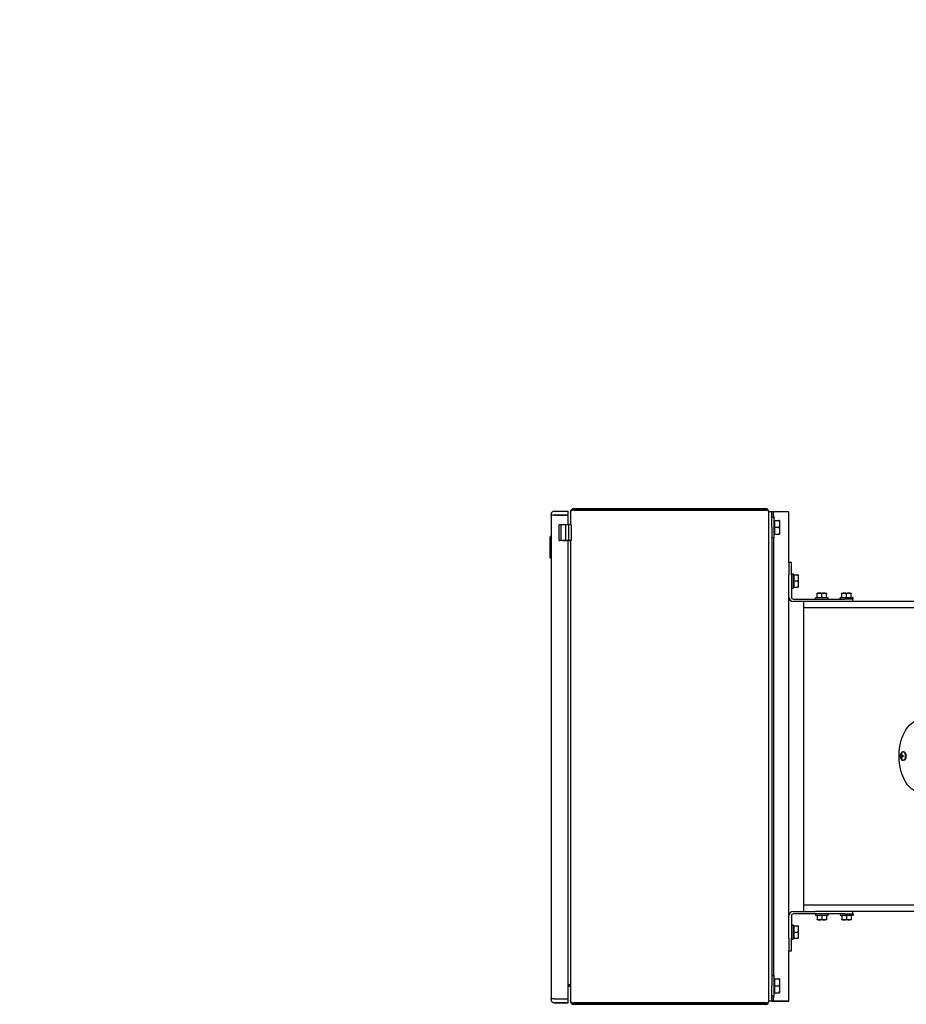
# Model space of a CAD drawing. Header units: inches. Extents: x 24 to 1128, y -94 to 748.
# Tile 459 of 546: x 403 to 439, y 514 to 554. Entities that reach past the tile are written whole.
import ezdxf

# ---------------------------------------------------------------- set-up
doc = ezdxf.new("R2010")
doc.units = ezdxf.units.IN
doc.header["$LTSCALE"] = 32
doc.header["$MEASUREMENT"] = 0
doc.layers.add('Dimension (ANSI)', color=7, linetype='Continuous', lineweight=25)
doc.layers.add('Visible (ANSI)', color=7, linetype='Continuous', lineweight=30)
doc.styles.add('Note Text (ANSI)', font='tahoma.ttf')
doc.dimstyles.new('Architectural (ANSI)', dxfattribs={"dimscale": 32, "dimtxt": 0.125, "dimasz": 0.098425, "dimexe": 0.125, "dimexo": 0.0625, "dimgap": 0.031496, "dimtad": 0, "dimtih": 1, "dimtoh": 1, "dimdec": 4, "dimrnd": 1e-08, "dimzin": 3, "dimdsep": 46, "dimlunit": 4, "dimtxsty": 'Note Text (ANSI)', "dimcen": 0.09, "dimdle": 0.393701, "dimclrd": 256, "dimclre": 256, "dimclrt": 256, "dimadec": 0, "dimazin": 3, "dimtfac": 0.96, "dimtofl": 0, "dimtmove": 0, "dimatfit": 3, "dimfxl": 1, "dimfrac": 2, "dimtolj": 1, "dimtzin": 12, "dimlwd": -1, "dimlwe": -1, "dimarcsym": 0})

# ---------------------------------------------------------------- blocks, each defined once
blk = doc.blocks.new('*D22')
at = {"layer": 'Defpoints', "color": 0, "transparency": 16777216}
for p in [(450.012, 697.62), (363.389, 480.059), (493.915, 480.059)]:
    blk.add_point(p, dxfattribs=at)
at = {"layer": 'Dimension (ANSI)', "transparency": 16777216}
for p, q in [((448.012, 697.62), (359.389, 697.62)), ((363.389, 694.471), (363.389, 595.373)), ((363.389, 483.209), (363.389, 588.307)), ((491.915, 480.059), (359.389, 480.059))]:
    blk.add_line(p, q, dxfattribs=at)
for points in [[(362.864, 694.471), (363.914, 694.471), (363.389, 697.62)], [(362.864, 483.209), (363.914, 483.209), (363.389, 480.059)]]:
    blk.add_solid(points, dxfattribs=at)
at = {"layer": 'Dimension (ANSI)', "transparency": 16777216, "insert": (350.24, 594.365), "char_height": 4, "attachment_point": 1, "style": 'Note Text (ANSI)'}
blk.add_mtext('\\A1;18\'-1 9/16"', dxfattribs=at)

msp = doc.modelspace()

# ---------------------------------------------------------------- linework, layer by layer
at = {"layer": 'Visible (ANSI)'}
for p, q in [((424.72838, 534.08309), (425.28338, 534.08309)), ((425.28338, 533.92613), (425.28338, 534.08309)), ((433.27738, 534.18414), (425.51538, 534.18414)), ((433.27738, 534.13814), (425.51538, 534.13814)), ((425.51538, 534.13427), (433.27738, 534.13427)), ((425.51538, 534.13108), (433.27738, 534.13108)), ((433.37438, 534.08713), (433.37438, 514.28113)), ((424.59338, 533.9261), (424.59338, 533.94809)), ((424.59338, 533.926), (424.59338, 533.9261)), ((424.64838, 533.9261), (424.59338, 533.9261)), ((424.59338, 533.926), (424.59338, 514.4032)), ((424.64838, 533.92602), (424.64838, 533.9261)), ((424.72838, 533.92613), (425.28338, 533.92613)), ((424.72838, 533.92612), (425.28338, 533.92612)), ((425.28338, 533.92603), (424.72838, 533.92603)), ((425.28338, 533.92612), (425.28338, 533.92613)), ((425.28338, 533.92603), (425.28338, 533.92612)), ((425.28338, 533.52815), (425.28338, 533.92603)), ((425.37438, 534.03605), (425.37438, 534.04312)), ((425.37438, 534.04312), (425.37477, 534.04312)), ((425.37438, 534.03605), (425.37438, 533.52815)), ((433.50888, 534.05897), (433.37438, 534.05897)), ((433.50888, 533.43412), (433.50888, 534.05897)), ((433.50888, 533.84047), (433.58888, 533.84047)), ((433.50909, 533.93377), (433.50909, 534.05874)), ((433.58379, 534.05874), (433.50909, 534.05874)), ((433.50909, 533.93377), (433.50909, 533.84047)), ((433.58379, 533.93377), (433.58379, 534.05874)), ((433.58379, 533.93377), (433.58379, 533.84047)), ((433.58888, 533.84047), (433.58888, 533.02747)), ((433.58888, 533.68709), (433.61389, 533.68709)), ((433.61389, 533.71522), (433.79814, 533.71522)), ((433.61389, 533.71522), (433.61389, 533.43397)), ((434.07969, 534.05864), (433.62279, 534.05864)), ((433.82326, 533.71522), (433.82326, 533.57459)), ((434.19339, 532.0194), (434.19339, 534.05861)), ((424.91939, 532.90814), (424.91939, 533.52814)), ((425.18093, 533.52815), (424.98671, 533.52815)), ((424.98671, 533.52815), (424.98671, 532.90815)), ((425.18093, 533.52815), (425.18093, 532.90815)), ((425.40104, 533.52815), (425.30206, 533.52815)), ((425.30206, 533.52815), (425.30206, 532.90815)), ((425.40104, 533.52815), (425.40104, 532.90815)), ((433.50888, 533.43412), (433.50888, 514.93412)), ((433.61389, 533.43397), (433.79814, 533.43397)), ((433.61389, 533.43397), (433.61389, 533.15272)), ((433.82326, 533.57459), (433.82326, 533.29334)), ((433.82326, 533.29334), (433.82326, 533.15272)), ((424.55938, 533.0637), (424.56438, 533.0687)), ((424.55938, 532.1987), (424.55938, 533.0637)), ((424.56438, 533.0687), (424.56438, 532.1937)), ((424.59338, 533.0687), (424.56438, 533.0687)), ((425.18093, 532.90815), (424.98671, 532.90815)), ((425.07598, 532.90813), (425.18442, 532.90813)), ((425.28338, 514.40323), (425.28338, 532.90813)), ((425.28487, 532.90813), (425.28338, 532.90812)), ((425.29202, 532.90809), (425.37438, 532.90809)), ((425.40104, 532.90815), (425.30206, 532.90815)), ((425.37438, 532.90812), (425.37438, 514.33219)), ((425.39892, 532.90814), (425.40104, 532.90815)), ((433.50888, 533.02747), (433.58888, 533.02747)), ((433.50909, 533.02747), (433.50909, 515.34047)), ((433.58379, 533.02747), (433.58379, 515.34047)), ((433.58888, 533.18084), (433.61389, 533.18084)), ((433.61389, 533.15272), (433.79814, 533.15272)), ((424.55938, 532.1987), (424.56438, 532.1937)), ((424.59338, 532.1937), (424.56438, 532.1937)), ((434.19339, 532.0194), (434.19339, 531.5194)), ((434.29799, 532.0194), (434.19339, 532.0194)), ((434.29799, 531.5194), (434.29799, 532.0194)), ((434.19339, 530.6174), (434.19339, 531.5194)), ((434.29799, 531.56029), (434.37599, 531.56029)), ((434.29799, 531.5194), (434.29799, 530.6174)), ((434.37599, 531.56029), (434.37599, 530.97771)), ((434.37599, 531.49421), (434.401, 531.49421)), ((434.401, 531.51924), (434.401, 531.26928)), ((434.401, 531.51924), (434.55679, 531.51924)), ((434.57912, 531.51921), (434.57912, 531.39426)), ((434.57912, 531.39426), (434.57912, 531.14426)), ((434.29799, 530.97771), (434.37599, 530.97771)), ((434.37599, 531.04421), (434.401, 531.04421)), ((434.401, 531.26928), (434.401, 531.01924)), ((434.401, 531.26928), (434.55679, 531.26928)), ((434.401, 531.01924), (434.55679, 531.01924)), ((434.401, 531.01924), (434.401, 531.01917)), ((434.401, 531.01917), (434.55679, 531.01917)), ((434.57912, 531.14426), (434.57912, 531.01921)), ((434.19339, 517.7502), (434.19339, 530.6174)), ((434.37699, 530.5384), (436.45738, 530.5384)), ((435.7888, 530.5884), (435.2688, 530.5884)), ((435.2688, 530.5384), (435.2688, 530.5884)), ((435.3413, 530.75529), (435.3413, 530.77573)), ((435.3413, 530.5884), (435.3413, 530.75529)), ((435.34509, 530.7784), (435.43505, 530.7784)), ((435.43505, 530.7784), (435.62255, 530.7784)), ((435.5288, 530.5884), (435.5288, 530.75529)), ((435.62255, 530.7784), (435.71251, 530.7784)), ((435.7163, 530.77573), (435.7163, 530.75529)), ((435.7163, 530.5884), (435.7163, 530.75529)), ((435.7888, 530.5384), (435.7888, 530.5884)), ((436.7888, 530.5884), (436.2688, 530.5884)), ((436.2688, 530.5384), (436.2688, 530.5884)), ((436.3413, 530.75529), (436.3413, 530.77573)), ((436.3413, 530.5884), (436.3413, 530.75529)), ((436.34509, 530.7784), (436.43505, 530.7784)), ((436.43505, 530.7784), (436.62255, 530.7784)), ((436.7888, 530.5384), (436.45738, 530.5384)), ((436.5288, 530.5884), (436.5288, 530.75529)), ((436.62255, 530.7784), (436.71251, 530.7784)), ((436.7163, 530.77573), (436.7163, 530.75529)), ((436.7163, 530.5884), (436.7163, 530.75529)), ((436.7788, 530.4338), (436.7788, 530.5384)), ((436.7888, 530.5384), (436.7888, 530.5884)), ((435.26726, 530.4338), (434.37699, 530.4338)), ((434.79228, 530.4338), (434.79228, 530.1838)), ((454.93617, 530.1838), (434.79228, 530.1838)), ((434.7923, 530.1838), (434.7923, 518.1838)), ((454.93617, 530.4338), (435.26726, 530.4338)), ((438.71543, 524.2133), (438.78765, 524.20507)), ((438.71543, 524.1878), (438.78765, 524.19603)), ((438.72621, 524.23174), (438.75974, 524.22792)), ((438.72621, 524.16936), (438.75974, 524.17318)), ((438.75938, 524.23176), (438.76494, 524.23112)), ((438.75938, 524.16934), (438.76494, 524.16998)), ((438.77188, 524.21333), (438.8125, 524.20871)), ((438.77188, 524.18776), (438.8125, 524.19239)), ((438.8298, 524.37055), (438.80192, 524.37055)), ((438.8298, 524.03055), (438.80192, 524.03055)), ((454.94385, 518.1838), (434.7923, 518.1838)), ((454.94385, 518.1838), (434.7923, 518.1838)), ((434.7923, 518.1838), (434.7923, 517.9338)), ((434.37699, 517.9338), (435.26738, 517.9338)), ((436.45738, 517.8292), (434.37699, 517.8292)), ((454.94385, 517.9338), (435.26738, 517.9338)), ((435.2688, 517.8292), (435.2688, 517.7792)), ((435.2688, 517.7792), (435.7888, 517.7792)), ((435.3413, 517.7792), (435.3413, 517.6123)), ((435.5288, 517.7792), (435.5288, 517.6123)), ((435.7163, 517.7792), (435.7163, 517.6123)), ((435.7888, 517.8292), (435.7888, 517.7792)), ((436.2688, 517.8292), (436.2688, 517.7792)), ((436.2688, 517.7792), (436.7888, 517.7792)), ((436.3413, 517.7792), (436.3413, 517.6123)), ((436.45738, 517.8292), (436.7888, 517.8292)), ((436.5288, 517.7792), (436.5288, 517.6123)), ((436.7163, 517.7792), (436.7163, 517.6123)), ((436.7788, 517.8292), (436.7788, 517.9338)), ((436.7888, 517.8292), (436.7888, 517.7792)), ((434.19339, 516.84819), (434.19339, 517.7502)), ((434.29799, 517.7502), (434.29799, 516.84819)), ((434.29799, 517.38929), (434.37599, 517.38929)), ((434.37599, 517.38929), (434.37599, 516.80671)), ((435.3413, 517.59186), (435.3413, 517.6123)), ((435.43505, 517.5892), (435.34509, 517.5892)), ((435.62255, 517.5892), (435.43505, 517.5892)), ((435.71251, 517.5892), (435.62255, 517.5892)), ((435.7163, 517.6123), (435.7163, 517.59186)), ((436.3413, 517.59186), (436.3413, 517.6123)), ((436.43505, 517.5892), (436.34509, 517.5892)), ((436.62255, 517.5892), (436.43505, 517.5892)), ((436.71251, 517.5892), (436.62255, 517.5892)), ((436.7163, 517.6123), (436.7163, 517.59186)), ((434.37599, 517.32321), (434.401, 517.32321)), ((434.401, 517.34824), (434.401, 517.09828)), ((434.401, 517.34824), (434.55679, 517.34824)), ((434.401, 517.09828), (434.401, 516.84824)), ((434.401, 517.09828), (434.55679, 517.09828)), ((434.57912, 517.34821), (434.57912, 517.22326)), ((434.57912, 517.22326), (434.57912, 516.97326)), ((434.19339, 516.84819), (434.19339, 516.34819)), ((434.29799, 516.34819), (434.29799, 516.84819)), ((434.29799, 516.80671), (434.37599, 516.80671)), ((434.37599, 516.87321), (434.401, 516.87321)), ((434.401, 516.84824), (434.55679, 516.84824)), ((434.401, 516.84824), (434.401, 516.84817)), ((434.401, 516.84817), (434.55679, 516.84817)), ((434.57912, 516.97326), (434.57912, 516.84821)), ((434.19339, 514.30861), (434.19339, 516.34819)), ((434.19339, 516.34819), (434.29799, 516.34819)), ((433.50888, 515.34047), (433.58888, 515.34047)), ((433.58888, 515.34047), (433.58888, 514.52747)), ((433.58888, 515.18709), (433.61389, 515.18709)), ((433.61389, 515.21522), (433.79814, 515.21522)), ((433.61389, 515.21522), (433.61389, 514.93397)), ((433.82326, 515.21522), (433.82326, 515.07459)), ((433.82326, 515.07459), (433.82326, 514.79334)), ((425.28338, 514.97804), (425.32938, 514.97804)), ((425.28338, 514.97803), (425.32938, 514.97803)), ((425.32938, 514.97452), (425.28338, 514.97452)), ((425.32938, 514.97451), (425.28338, 514.97451)), ((425.32938, 514.97096), (425.28338, 514.97096)), ((425.32938, 514.92496), (425.28338, 514.92496)), ((425.28338, 514.92145), (425.32938, 514.92145)), ((425.32938, 514.97804), (425.32938, 514.97803)), ((433.50888, 514.30897), (433.50888, 514.93412)), ((433.58888, 514.68084), (433.61389, 514.68084)), ((433.61389, 514.93397), (433.79814, 514.93397)), ((433.61389, 514.93397), (433.61389, 514.65272)), ((433.61389, 514.65272), (433.79814, 514.65272)), ((433.82326, 514.79334), (433.82326, 514.65272)), ((424.64838, 514.4032), (424.59338, 514.4032)), ((424.59338, 514.4031), (424.59338, 514.4032)), ((424.59338, 514.38109), (424.59338, 514.4031)), ((424.59338, 514.38109), (424.59338, 514.37732)), ((424.64838, 514.40312), (424.64838, 514.4032)), ((424.72038, 514.24584), (424.72038, 514.2456)), ((424.72038, 514.24328), (424.72038, 514.24305)), ((424.72838, 514.40323), (425.28338, 514.40323)), ((424.72838, 514.40322), (425.28338, 514.40322)), ((424.72838, 514.40313), (425.28338, 514.40313)), ((424.72838, 514.24609), (425.28338, 514.24609)), ((424.72838, 514.24232), (425.28338, 514.24232)), ((424.89238, 514.24561), (424.75042, 514.24561)), ((424.75042, 514.24536), (424.89238, 514.24536)), ((424.89238, 514.24305), (424.75042, 514.24305)), ((424.75042, 514.2428), (424.89238, 514.2428)), ((425.12338, 514.24581), (424.84738, 514.24581)), ((424.84738, 514.24579), (424.89238, 514.24579)), ((424.89238, 514.24518), (424.84738, 514.24518)), ((424.84738, 514.24515), (425.12338, 514.24515)), ((425.12338, 514.24326), (424.84738, 514.24326)), ((424.84738, 514.24323), (424.89238, 514.24323)), ((424.89238, 514.24262), (424.84738, 514.24262)), ((424.84738, 514.2426), (425.12338, 514.2426)), ((425.12338, 514.24606), (425.12338, 514.24581)), ((425.12338, 514.24515), (425.12338, 514.24581)), ((425.12338, 514.24515), (425.12338, 514.24326)), ((425.12338, 514.2426), (425.12338, 514.24326)), ((425.12338, 514.2426), (425.12338, 514.24235)), ((425.28338, 514.24609), (425.14838, 514.24607)), ((425.14838, 514.24234), (425.28338, 514.24232)), ((425.28338, 514.40323), (425.28338, 514.40322)), ((425.28338, 514.40322), (425.28338, 514.40313)), ((425.28338, 514.24609), (425.28338, 514.40313)), ((425.28338, 514.24609), (425.28338, 514.24609)), ((425.28338, 514.24232), (425.28338, 514.24609)), ((425.28338, 514.24232), (425.28338, 514.24232)), ((425.37438, 514.32512), (425.37438, 514.33219)), ((425.37438, 514.32512), (425.37438, 514.32129)), ((425.37438, 514.32512), (425.37477, 514.32512)), ((425.51538, 514.23722), (425.51538, 514.23721)), ((433.27738, 514.23722), (425.51538, 514.23722)), ((433.27738, 514.23721), (425.51538, 514.23721)), ((425.51538, 514.23334), (429.65638, 514.23334)), ((425.51538, 514.23333), (429.65638, 514.23333)), ((425.51538, 514.23014), (433.27738, 514.23014)), ((429.65638, 514.23721), (429.65638, 514.23014)), ((430.15638, 514.23721), (430.15638, 514.23014)), ((430.15638, 514.23334), (433.27738, 514.23334)), ((430.15638, 514.23333), (433.27738, 514.23333)), ((433.27738, 514.23722), (433.27738, 514.23721)), ((433.50888, 514.30544), (433.37438, 514.30544)), ((433.37438, 514.28113), (433.37438, 514.27728)), ((433.50888, 514.52747), (433.58888, 514.52747)), ((433.50888, 514.30897), (433.50888, 514.30544)), ((433.50888, 514.30838), (433.50888, 514.30828)), ((433.58358, 514.30828), (433.50888, 514.30828)), ((433.50909, 514.52747), (433.50909, 514.43377)), ((433.50909, 514.30874), (433.50909, 514.43377)), ((433.50909, 514.30874), (433.50909, 514.30865)), ((433.58358, 514.30838), (433.58358, 514.30828)), ((433.58379, 514.52747), (433.58379, 514.43377)), ((433.58379, 514.30874), (433.58379, 514.43377)), ((433.58379, 514.30874), (433.58379, 514.30865)), ((434.07969, 514.30841), (433.62258, 514.30841)), ((434.07969, 514.30839), (433.62258, 514.30839)), ((433.62279, 514.30864), (434.07969, 514.30864)), ((433.62279, 514.30862), (434.07969, 514.30862)), ((434.11869, 514.30861), (434.11869, 514.30841)), ((434.19339, 514.30861), (434.19339, 514.30841)), ((425.51538, 514.18414), (433.27738, 514.18414))]:
    msp.add_line(p, q, dxfattribs=at)
for centre, radius, start, end in [((424.72838, 533.94809), 0.135, 90, 180), ((434.37699, 530.6174), 0.1836, 180, 270), ((434.37699, 530.6174), 0.079, 180, 270), ((435.5288, 530.51323), 0.32259, 124.715004, 125.537678), ((435.5288, 530.51323), 0.32259, 54.462322, 55.284996), ((436.5288, 530.51323), 0.32259, 124.715004, 125.537678), ((436.5288, 530.51323), 0.32259, 54.462322, 55.284996), ((438.91063, 524.20055), 0.221, 146.104293, 213.895707), ((434.37699, 517.7502), 0.1836, 90, 180), ((434.37699, 517.7502), 0.079, 90, 180), ((435.5288, 517.85436), 0.32259, 234.462322, 235.284996), ((435.5288, 517.85436), 0.32259, 304.715004, 305.537678), ((436.5288, 517.85436), 0.32259, 234.462322, 235.284996), ((436.5288, 517.85436), 0.32259, 304.715004, 305.537678), ((424.72838, 514.38109), 0.135, 180, 270), ((424.72838, 514.37732), 0.135, 180, 270), ((424.89238, 514.39679), 0.151, 177.559323, 177.592217), ((424.89238, 514.39679), 0.096, 176.159304, 176.211111), ((424.89238, 514.39661), 0.096, 176.052273, 176.104086), ((424.89238, 514.39636), 0.096, 175.90226, 175.954083), ((424.89238, 514.39618), 0.096, 175.795195, 175.847025), ((424.89238, 514.39624), 0.096, 175.831613, 175.883441), ((424.89238, 514.39621), 0.096, 175.817046, 175.868875), ((424.89238, 514.39423), 0.096, 174.628827, 174.680745), ((424.89238, 514.39419), 0.096, 174.606938, 174.658858), ((424.89238, 514.39417), 0.096, 174.592345, 174.644266), ((424.89238, 514.39405), 0.096, 174.521562, 174.57349), ((424.89238, 514.3938), 0.096, 174.371213, 174.423154), ((424.89238, 514.39362), 0.096, 174.263902, 174.315852), ((424.89238, 514.39679), 0.151, 270, 271.02882), ((424.89238, 514.39661), 0.151, 270, 272.973209), ((424.89238, 514.39618), 0.151, 270, 275.247735), ((424.89238, 514.39636), 0.151, 270, 274.444078), ((424.89238, 514.39405), 0.151, 270, 272.973209), ((424.89238, 514.39423), 0.151, 270, 271.02882), ((424.89238, 514.3938), 0.151, 270, 274.444078), ((424.89238, 514.39362), 0.151, 270, 275.247735), ((424.89238, 514.39362), 0.096, 5.684148, 5.736098), ((424.89238, 514.3938), 0.096, 5.576846, 5.628787), ((424.89238, 514.39405), 0.096, 5.42651, 5.478438), ((424.89238, 514.39423), 0.096, 5.319255, 5.371173), ((424.89238, 514.39618), 0.096, 4.152975, 4.204805), ((424.89238, 514.39636), 0.096, 4.045917, 4.09774), ((424.89238, 514.39661), 0.096, 3.895914, 3.947727), ((424.89238, 514.39679), 0.096, 3.788889, 3.840696), ((424.89238, 514.39679), 0.151, 2.407783, 2.440677)]:
    msp.add_arc(centre, radius, start, end, dxfattribs=at)
for centre, major_axis, ratio, start_param, end_param in [((425.51538, 534.04312), (0, 0.14102), 0.99983605, 0, 1.57079633), ((425.51538, 534.03605), (-0.141, 0), 0.67400227, 4.71238898, 6.28318531), ((425.51538, 534.04312), (0, 0.09502), 0.99975666, 0, 0.51933188), ((425.51538, 534.03929), (-0.095, 0), 0.99975654, 4.71238898, 5.06249705), ((433.27738, 534.08713), (0, 0.09701), 0.9998898, 4.71238898, 6.28318531), ((433.27738, 534.08713), (0, 0.05101), 0.9997904, 5.67753078, 6.28318531), ((433.27738, 534.08328), (0.051, 0), 0.99979029, 1.16465982, 1.57079633), ((433.27738, 534.08713), (0.097, 0), 0.453119, 0, 1.57079633), ((424.72838, 533.9261), (-0.135, 0), 0.00024343, 4.7123903, 6.28318795), ((424.72838, 533.926), (-0.135, 0), 0.00024343, 4.71238898, 6.28318663), ((424.72838, 533.9261), (-0.08, 0), 0.00024343, 4.7123903, 6.28318795), ((433.62258, 534.05838), (-0.1137, 0), 0.00024343, 6.22313681, 6.28318795), ((433.62279, 534.05865), (-0.039, 0), 0.00024343, 0.00000264, 1.57079765), ((434.07969, 534.05861), (0.1137, 0), 0.00024343, 0.00000132, 1.57079633), ((424.95939, 533.52814), (-0.04, 0), 0.00024343, 3.96072145, 6.28318276), ((425.23648, 533.52812), (-0.13, 0), 0.00024343, 4.18362711, 5.15388273), ((424.95939, 532.90814), (-0.04, 0), 0.00024343, 3.96072144, 6.3071842), ((424.97116, 532.90814), (-0.05177, 0), 0.00024343, 0.02400145, 1.14945739), ((425.23648, 532.90812), (-0.13, 0), 0.00024343, 4.18362711, 5.15388274), ((425.1703, 532.90816), (0.11105, 0), 0.00024343, 4.83985358, 5.26693401), ((425.24491, 532.90813), (0.04, 0), 0.00024343, 0.41493076, 1.98603994), ((425.24491, 532.90813), (0.04, 0), 0.00024343, 6.23955208, 6.56067475), ((425.23648, 532.90812), (0.13, 0), 0.00024343, 5.08152929, 5.1538835), ((435.43505, 530.51323), (0, 0.26517), 0.8660254, 0, 0.42053434), ((435.43505, 530.51323), (0, 0.26517), 0.8660254, 5.86265097, 6.28318531), ((435.62255, 530.51323), (0, 0.26517), 0.8660254, 0, 0.42053434), ((435.62255, 530.51323), (0, 0.26517), 0.8660254, 5.86265097, 6.28318531), ((436.43505, 530.51323), (0, 0.26517), 0.8660254, 0, 0.42053434), ((436.43505, 530.51323), (0, 0.26517), 0.8660254, 5.86265097, 6.28318531), ((436.62255, 530.51323), (0, 0.26517), 0.8660254, 0, 0.42053434), ((436.62255, 530.51323), (0, 0.26517), 0.8660254, 5.86265097, 6.28318531), ((438.90853, 524.18773), (-0.21771, 0.03569), 0.0582376, 0.25974331, 0.48495563), ((438.90853, 524.21337), (-0.21771, -0.03569), 0.0582376, 5.79822967, 6.02344199), ((438.9144, 524.25872), (-0.19473, 0.01262), 0.82715532, 0.21064521, 0.26305116), ((438.83357, 524.13209), (-0.1296, 0.14589), 0.1125532, 0.67000943, 0.72241539), ((438.9144, 524.14237), (-0.19473, -0.01262), 0.82715532, 6.02013415, 6.0725401), ((438.83357, 524.26901), (0.1296, 0.14589), 0.1125532, 2.41917726, 2.47158322), ((438.7032, 524.22783), (0.02189, 0.00689), 0.43578203, 5.75856812, 6.0487942), ((438.7032, 524.17326), (-0.02189, 0.00689), 0.43578203, 3.37598376, 3.6662098), ((438.80192, 524.20055), (0, -0.17), 0.6382918, 5.52340565, 10.18455762), ((438.91794, 524.20247), (-0.05618, 0.21334), 0.81399498, 0.92892563, 1.15413795), ((438.91794, 524.19862), (0.05618, 0.21334), 0.81399498, 1.98745471, 2.21266703), ((438.90157, 524.20247), (-0.04587, -0.2158), 0.70273339, 4.42995091, 4.65516322), ((438.90157, 524.19862), (0.04587, -0.2158), 0.70273339, 4.76961474, 4.99482706), ((438.90783, 524.13209), (-0.19498, 0.00796), 0.750845, 5.53638115, 5.58878711), ((438.74812, 524.24364), (0.02121, -0.00809), 0.40419729, 5.55845171, 5.84007177), ((438.90783, 524.26901), (0.19498, 0.00796), 0.750845, 3.83599085, 3.88839681), ((438.74812, 524.15746), (-0.02121, -0.00809), 0.40419729, 3.58470619, 3.86632621), ((438.827, 524.25872), (0.11144, 0.16019), 0.18886353, 1.83392042, 1.88632637), ((438.827, 524.14237), (-0.11144, 0.16019), 0.18886353, 1.25526628, 1.30767224), ((438.91098, 524.18773), (0.22053, 0.00612), 0.16949919, 2.00966811, 2.23488043), ((438.91098, 524.21337), (-0.22053, 0.00612), 0.16949919, 0.90671222, 1.13192454), ((438.81665, 524.20055), (0, -0.04718), 0.6382918, 4.61404918, 4.81072878), ((438.8298, 524.20055), (0, -0.17), 0.6382918, 0, 3.14159265), ((435.43505, 517.85436), (0, -0.26517), 0.8660254, 5.86265097, 6.28318531), ((435.43505, 517.85436), (0, -0.26517), 0.8660254, 0, 0.42053434), ((435.62255, 517.85436), (0, -0.26517), 0.8660254, 5.86265097, 6.28318531), ((435.62255, 517.85436), (0, -0.26517), 0.8660254, 0, 0.42053434), ((436.43505, 517.85436), (0, -0.26517), 0.8660254, 5.86265097, 6.28318531), ((436.43505, 517.85436), (0, -0.26517), 0.8660254, 0, 0.42053434), ((436.62255, 517.85436), (0, -0.26517), 0.8660254, 5.86265097, 6.28318531), ((436.62255, 517.85436), (0, -0.26517), 0.8660254, 0, 0.42053434), ((425.32938, 514.88705), (0, 0.09099), 0.49456504, 4.71238898, 6.28318531), ((425.32938, 514.8835), (0, 0.09102), 0.99975666, 6.12673936, 6.28318531), ((425.32938, 514.8835), (0, 0.09101), 0.49444599, 5.96148991, 6.28318531), ((425.32938, 514.87998), (-0.091, 0), 0.99975654, 4.49330812, 4.71238898), ((425.32938, 514.87998), (-0.045, 0), 0.99950771, 3.14159265, 4.71238898), ((425.32938, 514.87643), (0, 0.04502), 0.99950801, 4.71238898, 6.28318531), ((424.72838, 514.4032), (-0.135, 0), 0.00024343, 4.7123903, 6.28318795), ((424.72838, 514.4031), (-0.135, 0), 0.00024343, 4.7123903, 6.28318795), ((424.72838, 514.4032), (-0.08, 0), 0.00024343, 4.7123903, 6.28318795), ((424.75042, 514.2456), (-0.03005, 0), 0.000243, 4.71238898, 5.53560095), ((424.75042, 514.24536), (-0.03005, 0), 0.000243, 0.74758434, 1.57079632), ((424.75042, 514.24304), (-0.03005, 0), 0.000243, 4.71238898, 5.53560096), ((424.75042, 514.24281), (-0.03005, 0), 0.000243, 0.74758436, 1.57079633), ((424.84738, 514.2458), (-0.05, 0), 0.00024343, 4.71238898, 7.85398163), ((424.84738, 514.24517), (-0.05, 0), 0.00024343, 4.71238898, 7.85398163), ((424.84738, 514.24324), (-0.05, 0), 0.00024343, 4.71238898, 7.85398163), ((424.84738, 514.24261), (-0.05, 0), 0.00024343, 4.71238898, 7.85398163), ((425.17338, 514.24606), (-0.05, 0), 0.00024343, 5.23598775, 6.28318531), ((425.17338, 514.24235), (-0.05, 0), 0.00024343, 0.00000265, 1.04719921), ((425.51538, 514.33219), (-0.141, 0), 0.67351542, 0, 1.57079633), ((425.51538, 514.32512), (0.141, 0), 0.99983596, 3.14159265, 4.71238898), ((425.51538, 514.32129), (0, 0.14102), 0.99983605, 1.57079633, 3.14159265), ((425.51538, 514.32512), (0.095, 0), 0.99975654, 4.19203786, 4.71238898), ((425.51538, 514.32836), (0, 0.09502), 0.99975666, 2.75568785, 3.14159265), ((425.51538, 514.32836), (0.141, 0), 0.67400227, 4.47918204, 4.71238898), ((433.27738, 514.28113), (0.097, 0), 0.45263215, 4.71238898, 6.28318531), ((433.27738, 514.28113), (-0.097, 0), 0.99988973, 1.57079633, 3.14159265), ((433.27738, 514.27728), (0, 0.09701), 0.9998898, 3.14159265, 4.71238898), ((433.27738, 514.28113), (-0.051, 0), 0.99979029, 1.57079633, 2.17764051), ((433.27738, 514.27728), (-0.051, 0), 0.86159501, 1.57079633, 2.06584365), ((433.27738, 514.27728), (-0.097, 0), 0.453119, 1.57079633, 1.7800333), ((433.62258, 514.30838), (-0.1137, 0), 0.00024343, 4.71238898, 6.28318518), ((433.62279, 514.30865), (-0.1137, 0), 0.00024343, 0.00000265, 1.57079765), ((433.62258, 514.30838), (-0.039, 0), 0.00024343, 4.7123903, 6.28318795), ((433.62279, 514.30865), (-0.039, 0), 0.00024343, 0.00000132, 1.57079633), ((434.07969, 514.30861), (0.1137, 0), 0.00024343, 0.00000265, 1.57079765), ((434.07969, 514.30861), (0.039, 0), 0.00024343, 0.00000132, 1.57079633), ((434.07969, 514.30841), (0.039, 0), 0.00024343, 4.7123903, 6.28318795), ((434.07969, 514.30841), (0.1137, 0), 0.00024343, 4.71238898, 6.28318663)]:
    msp.add_ellipse(centre, major_axis=major_axis, ratio=ratio, start_param=start_param, end_param=end_param, dxfattribs=at)
msp.add_ellipse((439.60317, 524.2032), major_axis=(0, -1.5), ratio=0.6382918, dxfattribs=at)
for points, weights in [([(433.82326, 533.71522), (433.82326, 533.71522), (433.79814, 533.71522)], [1, 1.0379548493, 1]), ([(433.79814, 533.71522), (433.82326, 533.63986), (433.82326, 533.57459)], [1, 1.0379548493, 1]), ([(433.82326, 533.57459), (433.82326, 533.50933), (433.79814, 533.43397)], [1, 1.0379548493, 1]), ([(433.79814, 533.43397), (433.82326, 533.35861), (433.82326, 533.29334)], [1, 1.0379548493, 1]), ([(433.82326, 533.29334), (433.82326, 533.22808), (433.79814, 533.15272)], [1, 1.0379548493, 1]), ([(433.79814, 533.15272), (433.82326, 533.15272), (433.82326, 533.15272)], [1, 1.0379548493, 1]), ([(434.55679, 531.51924), (434.57912, 531.45226), (434.57912, 531.39426)], [1, 1.0379548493, 1]), ([(434.57912, 531.51921), (434.57911, 531.51922), (434.55679, 531.51924)], [1.00003320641, 1.03793823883, 1]), ([(434.57912, 531.39426), (434.57912, 531.33625), (434.55679, 531.26928)], [1, 1.0379548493, 1]), ([(434.55679, 531.26928), (434.57912, 531.20228), (434.57912, 531.14426)], [1, 1.0379548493, 1]), ([(434.57912, 531.14426), (434.57912, 531.08624), (434.55679, 531.01924)], [1, 1.0379548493, 1]), ([(434.55679, 531.01924), (434.57912, 531.01922), (434.57912, 531.01921)], [1, 1.0379548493, 1]), ([(434.57912, 531.01921), (434.57912, 531.01919), (434.55679, 531.01917)], [1, 1.0379548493, 1]), ([(438.76175, 524.27609), (438.75581, 524.27934), (438.74933, 524.28289)], [1.01537512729, 1.01149996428, 1.00573011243]), ([(438.74933, 524.11821), (438.75581, 524.12175), (438.76175, 524.12501)], [1.00573011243, 1.01149996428, 1.01537512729]), ([(434.55679, 517.34824), (434.57912, 517.28126), (434.57912, 517.22326)], [1, 1.0379548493, 1]), ([(434.57912, 517.34821), (434.57911, 517.34822), (434.55679, 517.34824)], [1.00003320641, 1.03793823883, 1]), ([(434.57912, 517.22326), (434.57912, 517.16525), (434.55679, 517.09828)], [1, 1.0379548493, 1]), ([(434.55679, 517.09828), (434.57912, 517.03128), (434.57912, 516.97326)], [1, 1.0379548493, 1]), ([(434.57912, 516.97326), (434.57912, 516.91524), (434.55679, 516.84824)], [1, 1.0379548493, 1]), ([(434.55679, 516.84824), (434.57912, 516.84822), (434.57912, 516.84821)], [1, 1.0379548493, 1]), ([(434.57912, 516.84821), (434.57912, 516.84819), (434.55679, 516.84817)], [1, 1.0379548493, 1]), ([(433.82326, 515.21522), (433.82326, 515.21522), (433.79814, 515.21522)], [1, 1.0379548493, 1]), ([(433.79814, 515.21522), (433.82326, 515.13986), (433.82326, 515.07459)], [1, 1.0379548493, 1]), ([(433.82326, 515.07459), (433.82326, 515.00933), (433.79814, 514.93397)], [1, 1.0379548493, 1]), ([(433.79814, 514.93397), (433.82326, 514.85861), (433.82326, 514.79334)], [1, 1.0379548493, 1]), ([(433.82326, 514.79334), (433.82326, 514.72808), (433.79814, 514.65272)], [1, 1.0379548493, 1]), ([(433.79814, 514.65272), (433.82326, 514.65272), (433.82326, 514.65272)], [1, 1.0379548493, 1])]:
    msp.add_rational_spline(points, weights, degree=2, dxfattribs=at)
for points, knots in [([(438.71495, 524.21339), (438.71572, 524.21318), (438.7166, 524.21327), (438.71834, 524.21418), (438.71921, 524.215), (438.72068, 524.21702), (438.72139, 524.21835), (438.72254, 524.22137), (438.72298, 524.22307), (438.72349, 524.22608), (438.72363, 524.22757), (438.72365, 524.22902)], [0, 0, 0, 0, 0.0130054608, 0.0130054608, 0.0260109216, 0.0260109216, 0.0386519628, 0.0386519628, 0.0512930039, 0.0512930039, 0.0619836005, 0.0619836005, 0.0619836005, 0.0619836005]), ([(438.72365, 524.17208), (438.72364, 524.17289), (438.72359, 524.1737), (438.72335, 524.17614), (438.72302, 524.1779), (438.72206, 524.18114), (438.72144, 524.18263), (438.72009, 524.18499), (438.71928, 524.18603), (438.71759, 524.18742), (438.71672, 524.18778), (438.7156, 524.18783), (438.71527, 524.18779), (438.71495, 524.1877)], [-0.1901461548, -0.1901461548, -0.1901461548, -0.1901461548, -0.1840909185, -0.1840909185, -0.1714566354, -0.1714566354, -0.1588223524, -0.1588223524, -0.1460410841, -0.1460410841, -0.1332598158, -0.1332598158, -0.1280145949, -0.1280145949, -0.1280145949, -0.1280145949]), ([(438.72548, 524.23189), (438.7259, 524.23176), (438.72634, 524.2317), (438.72767, 524.23174), (438.72869, 524.23208), (438.73067, 524.23344), (438.73164, 524.23446), (438.7333, 524.2368), (438.7341, 524.23829), (438.73537, 524.24153), (438.73585, 524.24329), (438.73625, 524.24561), (438.73634, 524.2463), (438.7364, 524.247)], [-0.1901456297, -0.1901456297, -0.1901456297, -0.1901456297, -0.1840903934, -0.1840903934, -0.1714561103, -0.1714561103, -0.1588218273, -0.1588218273, -0.146040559, -0.146040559, -0.1332592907, -0.1332592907, -0.1280140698, -0.1280140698, -0.1280140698, -0.1280140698]), ([(438.7364, 524.1541), (438.73625, 524.15575), (438.73591, 524.15757), (438.73487, 524.16103), (438.73416, 524.16267), (438.73264, 524.16534), (438.73172, 524.16656), (438.72979, 524.16837), (438.72877, 524.16896), (438.72705, 524.16944), (438.72624, 524.16944), (438.72548, 524.16921)], [-0.210260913, -0.210260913, -0.210260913, -0.210260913, -0.1972554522, -0.1972554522, -0.1842499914, -0.1842499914, -0.1716089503, -0.1716089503, -0.1589679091, -0.1589679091, -0.1482809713, -0.1482809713, -0.1482809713, -0.1482809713]), ([(438.74521, 524.29357), (438.74517, 524.29344), (438.74513, 524.29332), (438.74487, 524.29226), (438.74479, 524.29108), (438.74498, 524.28907), (438.74529, 524.2879), (438.7461, 524.28606), (438.74676, 524.28507), (438.74795, 524.28381), (438.74865, 524.28327), (438.74933, 524.28289)], [0.0221920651, 0.0221920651, 0.0221920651, 0.0221920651, 0.0232409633, 0.0232409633, 0.0309577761, 0.0309577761, 0.0386698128, 0.0386698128, 0.0463749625, 0.0463749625, 0.0526903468, 0.0526903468, 0.0526903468, 0.0526903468]), ([(438.76183, 524.16921), (438.76122, 524.16934), (438.76061, 524.1694), (438.75884, 524.16936), (438.7576, 524.16901), (438.75544, 524.16765), (438.75452, 524.16664), (438.75316, 524.1643), (438.75264, 524.16281), (438.75214, 524.15956), (438.75215, 524.1578), (438.75248, 524.15549), (438.75262, 524.1548), (438.7528, 524.1541)], [-0.1901456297, -0.1901456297, -0.1901456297, -0.1901456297, -0.1840903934, -0.1840903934, -0.1714561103, -0.1714561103, -0.1588218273, -0.1588218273, -0.146040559, -0.146040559, -0.1332592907, -0.1332592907, -0.1280140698, -0.1280140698, -0.1280140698, -0.1280140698]), ([(438.7528, 524.247), (438.75238, 524.24534), (438.75215, 524.24353), (438.75227, 524.24007), (438.75261, 524.23843), (438.75367, 524.23576), (438.75444, 524.23454), (438.75637, 524.23273), (438.75751, 524.23213), (438.75964, 524.23166), (438.76073, 524.23166), (438.76183, 524.23189)], [-0.2102606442, -0.2102606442, -0.2102606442, -0.2102606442, -0.1972551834, -0.1972551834, -0.1842497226, -0.1842497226, -0.1716086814, -0.1716086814, -0.1589676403, -0.1589676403, -0.1482807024, -0.1482807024, -0.1482807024, -0.1482807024]), ([(438.76366, 524.22902), (438.76348, 524.22821), (438.76336, 524.2274), (438.76316, 524.22496), (438.76327, 524.2232), (438.76406, 524.21996), (438.76473, 524.21847), (438.76637, 524.2161), (438.76746, 524.21507), (438.76992, 524.21368), (438.77128, 524.21332), (438.77313, 524.21327), (438.77368, 524.21331), (438.77425, 524.21339)], [-0.1901456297, -0.1901456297, -0.1901456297, -0.1901456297, -0.1840903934, -0.1840903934, -0.1714561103, -0.1714561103, -0.1588218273, -0.1588218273, -0.146040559, -0.146040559, -0.1332592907, -0.1332592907, -0.1280140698, -0.1280140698, -0.1280140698, -0.1280140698]), ([(438.77425, 524.1877), (438.77291, 524.18792), (438.77147, 524.18783), (438.7688, 524.18692), (438.76756, 524.1861), (438.76562, 524.18407), (438.76478, 524.18275), (438.76362, 524.17973), (438.7633, 524.17803), (438.7632, 524.17502), (438.76334, 524.17353), (438.76366, 524.17208)], [-0.2102606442, -0.2102606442, -0.2102606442, -0.2102606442, -0.1972551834, -0.1972551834, -0.1842497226, -0.1842497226, -0.1716086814, -0.1716086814, -0.1589676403, -0.1589676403, -0.1482807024, -0.1482807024, -0.1482807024, -0.1482807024]), ([(438.78765, 524.20507), (438.78781, 524.20505), (438.78797, 524.20504), (438.79019, 524.20483), (438.79244, 524.2049), (438.79682, 524.20572), (438.79894, 524.20646), (438.80187, 524.20803), (438.80301, 524.20878), (438.80403, 524.20967)], [-0.1269438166, -0.1269438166, -0.1269438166, -0.1269438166, -0.1256161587, -0.1256161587, -0.10863133, -0.10863133, -0.0916465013, -0.0916465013, -0.0811198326, -0.0811198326, -0.0811198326, -0.0811198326]), ([(438.80403, 524.19143), (438.80301, 524.19232), (438.80187, 524.19307), (438.79894, 524.19464), (438.79682, 524.19538), (438.79244, 524.1962), (438.79019, 524.19627), (438.78813, 524.19608), (438.78797, 524.19606), (438.78781, 524.19605), (438.78765, 524.19603)], [-0.0444963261, -0.0444963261, -0.0444963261, -0.0444963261, -0.0339696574, -0.0339696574, -0.0169848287, -0.0169848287, 0, 0, 0, 0.0013276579, 0.0013276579, 0.0013276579, 0.0013276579]), ([(438.81634, 524.21897), (438.81621, 524.21895), (438.81608, 524.21894), (438.81507, 524.21882), (438.81413, 524.21866), (438.81286, 524.21836), (438.81229, 524.21816), (438.81177, 524.21786), (438.81166, 524.2177), (438.81167, 524.21756)], [0.0221920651, 0.0221920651, 0.0221920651, 0.0221920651, 0.0232409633, 0.0232409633, 0.0309577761, 0.0309577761, 0.0386698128, 0.0386698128, 0.044706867, 0.044706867, 0.044706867, 0.044706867]), ([(438.81166, 524.21756), (438.81195, 524.21532), (438.81218, 524.21307), (438.81253, 524.20854), (438.81264, 524.20626), (438.81276, 524.20169), (438.81276, 524.19941), (438.81264, 524.19484), (438.81253, 524.19256), (438.81218, 524.18803), (438.81195, 524.18577), (438.81166, 524.18354)], [4.513337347, 4.513337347, 4.513337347, 4.513337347, 4.592958, 4.592958, 4.672578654, 4.672578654, 4.752199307, 4.752199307, 4.83181996, 4.83181996, 4.911440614, 4.911440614, 4.911440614, 4.911440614]), ([(438.81167, 524.18354), (438.81166, 524.1834), (438.81177, 524.18324), (438.81229, 524.18293), (438.81286, 524.18274), (438.81413, 524.18244), (438.81507, 524.18228), (438.81608, 524.18216), (438.81621, 524.18215), (438.81634, 524.18213)], [0.0789640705, 0.0789640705, 0.0789640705, 0.0789640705, 0.0850011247, 0.0850011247, 0.0927131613, 0.0927131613, 0.1004299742, 0.1004299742, 0.1014788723, 0.1014788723, 0.1014788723, 0.1014788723]), ([(438.74933, 524.11821), (438.74865, 524.11783), (438.74795, 524.11729), (438.74676, 524.11602), (438.7461, 524.11504), (438.74529, 524.1132), (438.74498, 524.11202), (438.74479, 524.11002), (438.74487, 524.10884), (438.74513, 524.10778), (438.74517, 524.10765), (438.74521, 524.10753)], [0.0709805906, 0.0709805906, 0.0709805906, 0.0709805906, 0.0772959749, 0.0772959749, 0.0850011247, 0.0850011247, 0.0927131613, 0.0927131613, 0.1004299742, 0.1004299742, 0.1014788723, 0.1014788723, 0.1014788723, 0.1014788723]), ([(424.72838, 514.24561), (424.72605, 514.24561), (424.72404, 514.24567), (424.72113, 514.24579), (424.72038, 514.24584), (424.72038, 514.24584)], [-0.0545601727, -0.0545601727, -0.0545601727, -0.0545601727, -0.0287130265, -0.0287130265, 0, 0, 0, 0]), ([(424.72038, 514.2456), (424.72038, 514.2456), (424.72113, 514.24555), (424.72404, 514.24542), (424.72605, 514.24536), (424.72838, 514.24536)], [-0.4673049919, -0.4673049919, -0.4673049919, -0.4673049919, -0.4385919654, -0.4385919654, -0.4127448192, -0.4127448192, -0.4127448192, -0.4127448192]), ([(424.72838, 514.24305), (424.72605, 514.24305), (424.72404, 514.24311), (424.72113, 514.24323), (424.72038, 514.24328), (424.72038, 514.24328)], [-0.0545601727, -0.0545601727, -0.0545601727, -0.0545601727, -0.0287130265, -0.0287130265, 0, 0, 0, 0]), ([(424.72038, 514.24305), (424.72038, 514.24305), (424.72113, 514.24299), (424.72404, 514.24287), (424.72605, 514.2428), (424.72838, 514.2428)], [-0.4673049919, -0.4673049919, -0.4673049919, -0.4673049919, -0.4385919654, -0.4385919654, -0.4127448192, -0.4127448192, -0.4127448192, -0.4127448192])]:
    msp.add_open_spline(points, degree=3, knots=knots, dxfattribs=at)
for points in [[(438.75974, 524.22791), (438.76096, 524.22778), (438.76217, 524.22764), (438.76339, 524.2275)], [(438.75974, 524.17318), (438.76096, 524.17332), (438.76217, 524.17346), (438.76339, 524.17359)]]:
    msp.add_open_spline(points, degree=3, dxfattribs=at)

# ---------------------------------------------------------------- dimensions: what is measured, and where the dimension line sits
at = {"layer": 'Dimension (ANSI)'}
dim = msp.add_linear_dim(base=(363.38871, 480.05891), p1=(450.01179, 697.62041), p2=(493.91529, 480.05891), angle=270, dimstyle='Architectural (ANSI)', override={"dimgap": 0.031496, "dimdec": 4, "dimlfac": 1, "dimtol": 0, "dimlim": 0, "dimtp": 0, "dimtm": 0, "dimtdec": 2, "dimatfit": 1}, dxfattribs=at)
dim.commit()
dim.dimension.update_dxf_attribs({"geometry": '*D22', "text_midpoint": (363.38871, 591.83966), "dimtype": 160})

doc.saveas('drawing.dxf')
